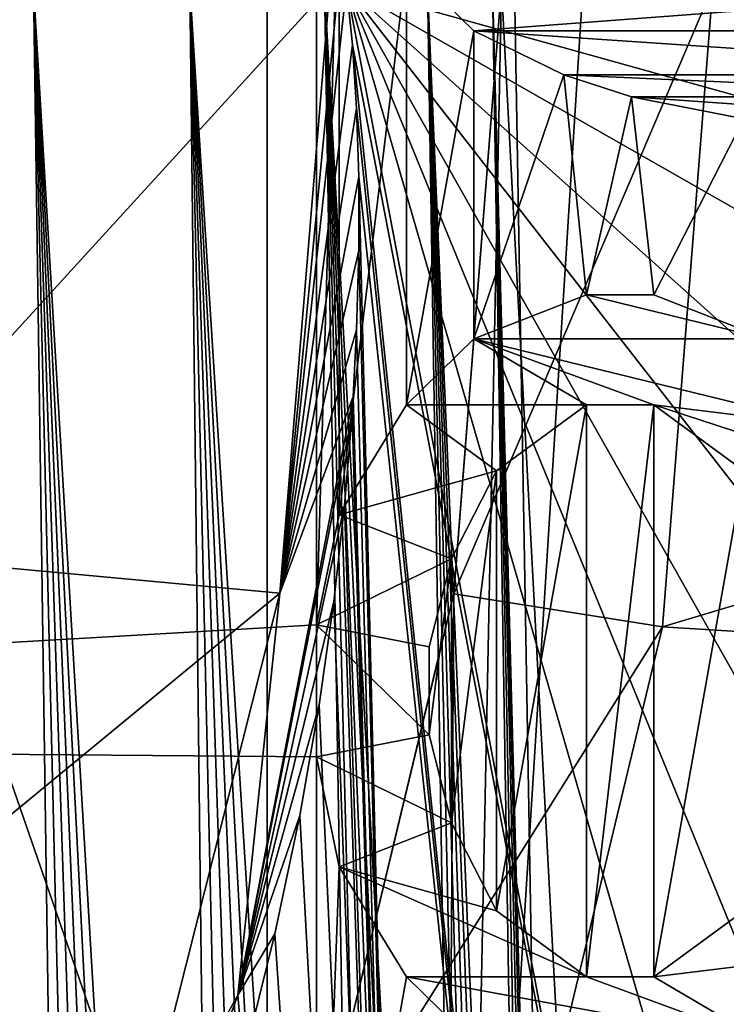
# Model space of a CAD drawing. Header units: millimetres. Extents: x -147 to 148, y -145 to 204.
# Tile 419 of 571: x 102.88 to 105.55, y -3.85 to -0.13. Entities that reach past the tile are written whole.
import ezdxf

# ---------------------------------------------------------------- set-up
doc = ezdxf.new("R2010")
doc.units = ezdxf.units.MM
doc.header["$LTSCALE"] = 26.699852
for name, color, linetype in [('1236', 7, 'CONTINUOUS'), ('1256', 7, 'CONTINUOUS'), ('1257', 7, 'CONTINUOUS'), ('1258', 7, 'CONTINUOUS'), ('1259', 7, 'CONTINUOUS'), ('1260', 7, 'CONTINUOUS'), ('1328', 7, 'CONTINUOUS'), ('1329', 7, 'CONTINUOUS'), ('1330', 7, 'CONTINUOUS'), ('1331', 7, 'CONTINUOUS'), ('1332', 7, 'CONTINUOUS'), ('1352', 7, 'CONTINUOUS'), ('1353', 7, 'CONTINUOUS'), ('1354', 7, 'CONTINUOUS'), ('1355', 7, 'CONTINUOUS'), ('1356', 7, 'CONTINUOUS'), ('1362', 7, 'CONTINUOUS'), ('1363', 7, 'CONTINUOUS'), ('1364', 7, 'CONTINUOUS'), ('1365', 7, 'CONTINUOUS'), ('1366', 7, 'CONTINUOUS'), ('1367', 7, 'CONTINUOUS'), ('1385', 7, 'CONTINUOUS'), ('1386', 7, 'CONTINUOUS'), ('1387', 7, 'CONTINUOUS'), ('1388', 7, 'CONTINUOUS'), ('1449', 7, 'CONTINUOUS'), ('1450', 7, 'CONTINUOUS'), ('1896', 7, 'CONTINUOUS'), ('1970', 7, 'CONTINUOUS'), ('1974', 7, 'CONTINUOUS'), ('1984', 7, 'CONTINUOUS'), ('1986', 7, 'CONTINUOUS'), ('1994', 7, 'CONTINUOUS'), ('1998', 7, 'CONTINUOUS'), ('1999', 7, 'CONTINUOUS'), ('2006', 7, 'CONTINUOUS'), ('2007', 7, 'CONTINUOUS'), ('2015', 7, 'CONTINUOUS'), ('2016', 7, 'CONTINUOUS'), ('743', 7, 'CONTINUOUS'), ('744', 7, 'CONTINUOUS')]:
    doc.layers.add(name, color=color, linetype=linetype)

msp = doc.modelspace()

# ---------------------------------------------------------------- linework, layer by layer
at = {"layer": '1236', "color": 7, "linetype": 'CONTINUOUS', "true_color": 0xd8d8d8}
for points in [[(104.5957, -0.1667, 90.9), (104.3404, 0.0833, 90.9), (105.7021, -0.0833, 90.9), (104.5957, -0.1667, 90.9)], [(107.4043, -0.1667, 90.9), (104.5957, -0.1667, 90.9), (105.7021, -0.0833, 90.9), (107.4043, -0.1667, 90.9)], [(107.4043, -0.1667, 90.9), (107.0638, -0.3333, 90.9), (104.5957, -0.1667, 90.9), (107.4043, -0.1667, 90.9)], [(104.5957, -0.1667, 90.9), (107.0638, -0.3333, 90.9), (104.9362, -0.3333, 90.9), (104.5957, -0.1667, 90.9)], [(107.0638, -0.3333, 90.9), (106.8085, -0.4167, 90.9), (104.9362, -0.3333, 90.9), (107.0638, -0.3333, 90.9)], [(104.9362, -0.3333, 90.9), (106.8085, -0.4167, 90.9), (105.1915, -0.4167, 90.9), (104.9362, -0.3333, 90.9)], [(106.8085, -0.4167, 90.9), (106.383, -0.5, 90.9), (105.1915, -0.4167, 90.9), (106.8085, -0.4167, 90.9)], [(105.1915, -0.4167, 90.9), (106.383, -0.5, 90.9), (105.617, -0.5, 90.9), (105.1915, -0.4167, 90.9)], [(105.0213, -1.1667, 90.9), (105.7021, -1.3333, 90.9), (104.5957, -1.3333, 90.9), (105.0213, -1.1667, 90.9)], [(105.2766, -1.1667, 90.9), (105.7021, -1.3333, 90.9), (105.0213, -1.1667, 90.9), (105.2766, -1.1667, 90.9)], [(104.3404, -1.5833, 90.9), (104.5957, -1.3333, 90.9), (105.0213, -1.5833, 90.9), (104.3404, -1.5833, 90.9)], [(105.7021, -1.3333, 90.9), (105.9574, -1.6667, 90.9), (104.5957, -1.3333, 90.9), (105.7021, -1.3333, 90.9)], [(104.5957, -1.3333, 90.9), (105.9574, -1.6667, 90.9), (105.2766, -1.5833, 90.9), (104.5957, -1.3333, 90.9)], [(105.0213, -1.5833, 90.9), (104.5957, -1.3333, 90.9), (105.2766, -1.5833, 90.9), (105.0213, -1.5833, 90.9)], [(104.0851, -2, 90.9), (104.3404, -1.5833, 90.9), (104.6809, -1.8333, 90.9), (104.0851, -2, 90.9)], [(104.6809, -1.8333, 90.9), (104.3404, -1.5833, 90.9), (105.0213, -1.5833, 90.9), (104.6809, -1.8333, 90.9)], [(105.9574, -1.6667, 90.9), (106.0426, -1.8333, 90.9), (105.2766, -1.5833, 90.9), (105.9574, -1.6667, 90.9)], [(105.2766, -1.5833, 90.9), (106.0426, -1.8333, 90.9), (105.617, -1.8333, 90.9), (105.2766, -1.5833, 90.9)], [(104.5106, -2.1667, 90.9), (104.0851, -2, 90.9), (104.6809, -1.8333, 90.9), (104.5106, -2.1667, 90.9)], [(104, -2.4167, 90.9), (104.0851, -2, 90.9), (104.5106, -2.1667, 90.9), (104, -2.4167, 90.9)], [(104.4255, -2.5, 90.9), (104, -2.4167, 90.9), (104.5106, -2.1667, 90.9), (104.4255, -2.5, 90.9)], [(104, -2.9167, 90.9), (104, -2.4167, 90.9), (104.4255, -2.8333, 90.9), (104, -2.9167, 90.9)], [(104.4255, -2.8333, 90.9), (104, -2.4167, 90.9), (104.4255, -2.5, 90.9), (104.4255, -2.8333, 90.9)], [(104, -2.9167, 90.9), (104.4255, -2.8333, 90.9), (104.5106, -3.1667, 90.9), (104, -2.9167, 90.9)], [(104.0851, -3.3333, 90.9), (104, -2.9167, 90.9), (104.5106, -3.1667, 90.9), (104.0851, -3.3333, 90.9)], [(104.6809, -3.5, 90.9), (104.0851, -3.3333, 90.9), (104.5106, -3.1667, 90.9), (104.6809, -3.5, 90.9)], [(104.3404, -3.75, 90.9), (104.0851, -3.3333, 90.9), (105.0213, -3.75, 90.9), (104.3404, -3.75, 90.9)], [(105.0213, -3.75, 90.9), (104.0851, -3.3333, 90.9), (104.6809, -3.5, 90.9), (105.0213, -3.75, 90.9)], [(105.617, -3.5, 90.9), (105.9574, -3.6667, 90.9), (105.2766, -3.75, 90.9), (105.617, -3.5, 90.9)], [(105.9574, -3.6667, 90.9), (105.7021, -4, 90.9), (105.2766, -3.75, 90.9), (105.9574, -3.6667, 90.9)], [(104.5957, -4, 90.9), (104.3404, -3.75, 90.9), (105.7021, -4, 90.9), (104.5957, -4, 90.9)], [(105.7021, -4, 90.9), (104.3404, -3.75, 90.9), (105.0213, -3.75, 90.9), (105.7021, -4, 90.9)], [(105.2766, -3.75, 90.9), (105.7021, -4, 90.9), (105.0213, -3.75, 90.9), (105.2766, -3.75, 90.9)]]:
    msp.add_3dface(points, dxfattribs=at)
at = {"layer": '1256', "color": 7, "linetype": 'CONTINUOUS', "true_color": 0xd8d8d8}
for points in [[(104.5957, -4, 91.4), (104.3404, -3.75, 91.4), (104.3404, -3.75, 90.9), (104.5957, -4, 91.4)], [(104.5957, -4, 91.4), (104.3404, -3.75, 90.9), (104.5957, -4, 90.9), (104.5957, -4, 91.4)]]:
    msp.add_3dface(points, dxfattribs=at)
at = {"layer": '1257', "color": 7, "linetype": 'CONTINUOUS', "true_color": 0xd8d8d8}
for points in [[(104.3404, -3.75, 91.4), (104.0851, -3.3333, 91.4), (104.0851, -3.3333, 90.9), (104.3404, -3.75, 91.4)], [(104.3404, -3.75, 91.4), (104.0851, -3.3333, 90.9), (104.3404, -3.75, 90.9), (104.3404, -3.75, 91.4)]]:
    msp.add_3dface(points, dxfattribs=at)
at = {"layer": '1258', "color": 7, "linetype": 'CONTINUOUS', "true_color": 0xd8d8d8}
for points in [[(104.0851, -3.3333, 91.4), (104, -2.9167, 91.4), (104, -2.9167, 90.9), (104.0851, -3.3333, 91.4)], [(104.0851, -3.3333, 91.4), (104, -2.9167, 90.9), (104.0851, -3.3333, 90.9), (104.0851, -3.3333, 91.4)]]:
    msp.add_3dface(points, dxfattribs=at)
at = {"layer": '1259', "color": 7, "linetype": 'CONTINUOUS', "true_color": 0xd8d8d8}
for points in [[(104, -2.9167, 91.4), (104, -2.4167, 91.4), (104, -2.4167, 90.9), (104, -2.9167, 91.4)], [(104, -2.9167, 91.4), (104, -2.4167, 90.9), (104, -2.9167, 90.9), (104, -2.9167, 91.4)]]:
    msp.add_3dface(points, dxfattribs=at)
at = {"layer": '1260', "color": 7, "linetype": 'CONTINUOUS', "true_color": 0xd8d8d8}
for points in [[(104, -2.4167, 91.4), (104.0851, -2, 91.4), (104.0851, -2, 90.9), (104, -2.4167, 91.4)], [(104, -2.4167, 91.4), (104.0851, -2, 90.9), (104, -2.4167, 90.9), (104, -2.4167, 91.4)]]:
    msp.add_3dface(points, dxfattribs=at)
at = {"layer": '1328', "color": 7, "linetype": 'CONTINUOUS', "true_color": 0xd8d8d8}
for points in [[(104.0851, -2, 91.4), (104.3404, -1.5833, 91.4), (104.3404, -1.5833, 90.9), (104.0851, -2, 91.4)], [(104.0851, -2, 91.4), (104.3404, -1.5833, 90.9), (104.0851, -2, 90.9), (104.0851, -2, 91.4)]]:
    msp.add_3dface(points, dxfattribs=at)
at = {"layer": '1329', "color": 7, "linetype": 'CONTINUOUS', "true_color": 0xd8d8d8}
for points in [[(104.3404, -1.5833, 91.4), (104.5957, -1.3333, 91.4), (104.5957, -1.3333, 90.9), (104.3404, -1.5833, 91.4)], [(104.3404, -1.5833, 91.4), (104.5957, -1.3333, 90.9), (104.3404, -1.5833, 90.9), (104.3404, -1.5833, 91.4)]]:
    msp.add_3dface(points, dxfattribs=at)
at = {"layer": '1330', "color": 7, "linetype": 'CONTINUOUS', "true_color": 0xd8d8d8}
for points in [[(104.5957, -1.3333, 91.4), (105.0213, -1.1667, 91.4), (105.0213, -1.1667, 90.9), (104.5957, -1.3333, 91.4)], [(104.5957, -1.3333, 91.4), (105.0213, -1.1667, 90.9), (104.5957, -1.3333, 90.9), (104.5957, -1.3333, 91.4)]]:
    msp.add_3dface(points, dxfattribs=at)
at = {"layer": '1331', "color": 7, "linetype": 'CONTINUOUS', "true_color": 0xd8d8d8}
for points in [[(105.0213, -1.1667, 91.4), (105.2766, -1.1667, 91.4), (105.2766, -1.1667, 90.9), (105.0213, -1.1667, 91.4)], [(105.0213, -1.1667, 91.4), (105.2766, -1.1667, 90.9), (105.0213, -1.1667, 90.9), (105.0213, -1.1667, 91.4)]]:
    msp.add_3dface(points, dxfattribs=at)
at = {"layer": '1332', "color": 7, "linetype": 'CONTINUOUS', "true_color": 0xd8d8d8}
for points in [[(105.2766, -1.1667, 91.4), (105.7021, -1.3333, 91.4), (105.7021, -1.3333, 90.9), (105.2766, -1.1667, 91.4)], [(105.2766, -1.1667, 91.4), (105.7021, -1.3333, 90.9), (105.2766, -1.1667, 90.9), (105.2766, -1.1667, 91.4)]]:
    msp.add_3dface(points, dxfattribs=at)
at = {"layer": '1352', "color": 7, "linetype": 'CONTINUOUS', "true_color": 0xd8d8d8}
for points in [[(104.4255, -2.8333, 91.4), (104.5106, -3.1667, 91.4), (104.5106, -3.1667, 90.9), (104.4255, -2.8333, 91.4)], [(104.4255, -2.8333, 90.9), (104.4255, -2.8333, 91.4), (104.5106, -3.1667, 90.9), (104.4255, -2.8333, 90.9)]]:
    msp.add_3dface(points, dxfattribs=at)
at = {"layer": '1353', "color": 7, "linetype": 'CONTINUOUS', "true_color": 0xd8d8d8}
for points in [[(104.5106, -3.1667, 91.4), (104.6809, -3.5, 91.4), (104.6809, -3.5, 90.9), (104.5106, -3.1667, 91.4)], [(104.5106, -3.1667, 91.4), (104.6809, -3.5, 90.9), (104.5106, -3.1667, 90.9), (104.5106, -3.1667, 91.4)]]:
    msp.add_3dface(points, dxfattribs=at)
at = {"layer": '1354', "color": 7, "linetype": 'CONTINUOUS', "true_color": 0xd8d8d8}
for points in [[(104.6809, -3.5, 91.4), (105.0213, -3.75, 91.4), (105.0213, -3.75, 90.9), (104.6809, -3.5, 91.4)], [(104.6809, -3.5, 91.4), (105.0213, -3.75, 90.9), (104.6809, -3.5, 90.9), (104.6809, -3.5, 91.4)]]:
    msp.add_3dface(points, dxfattribs=at)
at = {"layer": '1355', "color": 7, "linetype": 'CONTINUOUS', "true_color": 0xd8d8d8}
for points in [[(105.0213, -3.75, 91.4), (105.2766, -3.75, 91.4), (105.2766, -3.75, 90.9), (105.0213, -3.75, 91.4)], [(105.0213, -3.75, 91.4), (105.2766, -3.75, 90.9), (105.0213, -3.75, 90.9), (105.0213, -3.75, 91.4)]]:
    msp.add_3dface(points, dxfattribs=at)
at = {"layer": '1356', "color": 7, "linetype": 'CONTINUOUS', "true_color": 0xd8d8d8}
for points in [[(105.2766, -3.75, 91.4), (105.617, -3.5, 91.4), (105.617, -3.5, 90.9), (105.2766, -3.75, 91.4)], [(105.2766, -3.75, 91.4), (105.617, -3.5, 90.9), (105.2766, -3.75, 90.9), (105.2766, -3.75, 91.4)]]:
    msp.add_3dface(points, dxfattribs=at)
at = {"layer": '1362', "color": 7, "linetype": 'CONTINUOUS', "true_color": 0xd8d8d8}
for points in [[(105.617, -1.8333, 91.4), (105.2766, -1.5833, 91.4), (105.2766, -1.5833, 90.9), (105.617, -1.8333, 91.4)], [(105.617, -1.8333, 91.4), (105.2766, -1.5833, 90.9), (105.617, -1.8333, 90.9), (105.617, -1.8333, 91.4)]]:
    msp.add_3dface(points, dxfattribs=at)
at = {"layer": '1363', "color": 7, "linetype": 'CONTINUOUS', "true_color": 0xd8d8d8}
for points in [[(105.2766, -1.5833, 91.4), (105.0213, -1.5833, 91.4), (105.0213, -1.5833, 90.9), (105.2766, -1.5833, 91.4)], [(105.2766, -1.5833, 91.4), (105.0213, -1.5833, 90.9), (105.2766, -1.5833, 90.9), (105.2766, -1.5833, 91.4)]]:
    msp.add_3dface(points, dxfattribs=at)
at = {"layer": '1364', "color": 7, "linetype": 'CONTINUOUS', "true_color": 0xd8d8d8}
for points in [[(105.0213, -1.5833, 91.4), (104.6809, -1.8333, 91.4), (104.6809, -1.8333, 90.9), (105.0213, -1.5833, 91.4)], [(105.0213, -1.5833, 91.4), (104.6809, -1.8333, 90.9), (105.0213, -1.5833, 90.9), (105.0213, -1.5833, 91.4)]]:
    msp.add_3dface(points, dxfattribs=at)
at = {"layer": '1365', "color": 7, "linetype": 'CONTINUOUS', "true_color": 0xd8d8d8}
for points in [[(104.6809, -1.8333, 91.4), (104.5106, -2.1667, 91.4), (104.5106, -2.1667, 90.9), (104.6809, -1.8333, 91.4)], [(104.6809, -1.8333, 91.4), (104.5106, -2.1667, 90.9), (104.6809, -1.8333, 90.9), (104.6809, -1.8333, 91.4)]]:
    msp.add_3dface(points, dxfattribs=at)
at = {"layer": '1366', "color": 7, "linetype": 'CONTINUOUS', "true_color": 0xd8d8d8}
for points in [[(104.5106, -2.1667, 91.4), (104.4255, -2.5, 91.4), (104.4255, -2.5, 90.9), (104.5106, -2.1667, 91.4)], [(104.5106, -2.1667, 91.4), (104.4255, -2.5, 90.9), (104.5106, -2.1667, 90.9), (104.5106, -2.1667, 91.4)]]:
    msp.add_3dface(points, dxfattribs=at)
at = {"layer": '1367', "color": 7, "linetype": 'CONTINUOUS', "true_color": 0xd8d8d8}
for points in [[(104.4255, -2.5, 91.4), (104.4255, -2.8333, 91.4), (104.4255, -2.8333, 90.9), (104.4255, -2.5, 91.4)], [(104.4255, -2.5, 91.4), (104.4255, -2.8333, 90.9), (104.4255, -2.5, 90.9), (104.4255, -2.5, 91.4)]]:
    msp.add_3dface(points, dxfattribs=at)
at = {"layer": '1385', "color": 7, "linetype": 'CONTINUOUS', "true_color": 0xd8d8d8}
for points in [[(105.617, -0.5, 91.4), (105.1915, -0.4167, 91.4), (105.1915, -0.4167, 90.9), (105.617, -0.5, 91.4)], [(105.617, -0.5, 91.4), (105.1915, -0.4167, 90.9), (105.617, -0.5, 90.9), (105.617, -0.5, 91.4)]]:
    msp.add_3dface(points, dxfattribs=at)
at = {"layer": '1386', "color": 7, "linetype": 'CONTINUOUS', "true_color": 0xd8d8d8}
for points in [[(105.1915, -0.4167, 91.4), (104.9362, -0.3333, 91.4), (104.9362, -0.3333, 90.9), (105.1915, -0.4167, 91.4)], [(105.1915, -0.4167, 91.4), (104.9362, -0.3333, 90.9), (105.1915, -0.4167, 90.9), (105.1915, -0.4167, 91.4)]]:
    msp.add_3dface(points, dxfattribs=at)
at = {"layer": '1387', "color": 7, "linetype": 'CONTINUOUS', "true_color": 0xd8d8d8}
for points in [[(104.9362, -0.3333, 91.4), (104.5957, -0.1667, 91.4), (104.5957, -0.1667, 90.9), (104.9362, -0.3333, 91.4)], [(104.9362, -0.3333, 91.4), (104.5957, -0.1667, 90.9), (104.9362, -0.3333, 90.9), (104.9362, -0.3333, 91.4)]]:
    msp.add_3dface(points, dxfattribs=at)
at = {"layer": '1388', "color": 7, "linetype": 'CONTINUOUS', "true_color": 0xd8d8d8}
for points in [[(104.5957, -0.1667, 91.4), (104.3404, 0.0833, 91.4), (104.3404, 0.0833, 90.9), (104.5957, -0.1667, 91.4)], [(104.5957, -0.1667, 91.4), (104.3404, 0.0833, 90.9), (104.5957, -0.1667, 90.9), (104.5957, -0.1667, 91.4)]]:
    msp.add_3dface(points, dxfattribs=at)
at = {"layer": '1449', "color": 7, "linetype": 'CONTINUOUS', "true_color": 0xd8d8d8}
for points in [[(106.9061, -14.0777, 89.9), (94.9166, -3.4391, 89.9), (95.4142, -2.5858, 89.9), (106.9061, -14.0777, 89.9)], [(106.9061, -14.0777, 89.9), (94.2857, -4.1991, 89.9), (94.9166, -3.4391, 89.9), (106.9061, -14.0777, 89.9)]]:
    msp.add_3dface(points, dxfattribs=at)
at = {"layer": '1450', "color": 7, "linetype": 'CONTINUOUS', "true_color": 0xd8d8d8}
for points in [[(96.3911, -2.8555, 91.4), (106.5114, -12.9759, 91.4), (95.4142, -2.5858, 89.9), (96.3911, -2.8555, 91.4)], [(95.4142, -2.5858, 89.9), (106.5114, -12.9759, 91.4), (106.7206, -13.208, 91.3513), (95.4142, -2.5858, 89.9)], [(107.0128, -13.9487, 90.4), (106.9596, -14.0133, 90.1501), (95.4142, -2.5858, 89.9), (107.0128, -13.9487, 90.4)], [(107.0128, -13.9487, 90.4), (95.4142, -2.5858, 89.9), (107.0434, -13.8337, 90.7089), (107.0128, -13.9487, 90.4)], [(106.9596, -14.0133, 90.1501), (106.9061, -14.0777, 89.9), (95.4142, -2.5858, 89.9), (106.9596, -14.0133, 90.1501)], [(107.0434, -13.8337, 90.7089), (95.4142, -2.5858, 89.9), (107.001, -13.6597, 90.9882), (107.0434, -13.8337, 90.7089)], [(107.001, -13.6597, 90.9882), (95.4142, -2.5858, 89.9), (106.8899, -13.4443, 91.2092), (107.001, -13.6597, 90.9882)], [(106.8899, -13.4443, 91.2092), (95.4142, -2.5858, 89.9), (106.7206, -13.208, 91.3513), (106.8899, -13.4443, 91.2092)]]:
    msp.add_3dface(points, dxfattribs=at)
at = {"layer": '1896', "color": 7, "linetype": 'CONTINUOUS', "true_color": 0xd8d8d8}
for points in [[(20.7086, -1.3008, 26.9), (20.5856, -2.6023, 26.9), (145.5, -45.5, 26.9), (20.7086, -1.3008, 26.9)], [(81.4515, -22.5327, 26.9), (20.7086, -1.3008, 26.9), (145.5, -45.5, 26.9), (81.4515, -22.5327, 26.9)], [(20.5856, -2.6023, 26.9), (20.3823, -3.8891, 26.9), (145.5, -45.5, 26.9), (20.5856, -2.6023, 26.9)]]:
    msp.add_3dface(points, dxfattribs=at)
at = {"layer": '1970', "color": 7, "linetype": 'CONTINUOUS', "true_color": 0xd8d8d8}
for points in [[(102.9276, 0, 33.3807), (102.2914, 0, 33.4644), (103.1208, -13.4452, 33.6261), (102.9276, 0, 33.3807)], [(103.1208, -13.4452, 33.6261), (102.2914, 0, 33.4644), (102.9886, -13.6835, 33.6602), (103.1208, -13.4452, 33.6261)], [(102.9886, -13.6835, 33.6602), (102.2914, 0, 33.4644), (102.8478, -13.9263, 33.6874), (102.9886, -13.6835, 33.6602)], [(104.7493, 0, 31.0066), (104.6655, 0, 31.6428), (104.9058, -8.9693, 31.1631), (104.7493, 0, 31.0066)], [(103.5204, 0, 33.1351), (102.9276, 0, 33.3807), (103.6641, -12.3609, 33.3909), (103.5204, 0, 33.1351)], [(103.6641, -12.3609, 33.3909), (102.9276, 0, 33.3807), (103.5695, -12.5623, 33.444), (103.6641, -12.3609, 33.3909)], [(103.5695, -12.5623, 33.444), (102.9276, 0, 33.3807), (103.4691, -12.7708, 33.4944), (103.5695, -12.5623, 33.444)], [(103.4691, -12.7708, 33.4944), (102.9276, 0, 33.3807), (103.3609, -12.987, 33.5421), (103.4691, -12.7708, 33.4944)], [(103.3609, -12.987, 33.5421), (102.9276, 0, 33.3807), (103.2447, -13.2122, 33.5864), (103.3609, -12.987, 33.5421)], [(103.2447, -13.2122, 33.5864), (102.9276, 0, 33.3807), (103.1208, -13.4452, 33.6261), (103.2447, -13.2122, 33.5864)], [(104.0294, 0, 32.7446), (103.5204, 0, 33.1351), (104.2174, -11.0504, 32.9424), (104.0294, 0, 32.7446)], [(104.2174, -11.0504, 32.9424), (103.5204, 0, 33.1351), (104.125, -11.2869, 33.0374), (104.2174, -11.0504, 32.9424)], [(104.125, -11.2869, 33.0374), (103.5204, 0, 33.1351), (104.0244, -11.5358, 33.1303), (104.125, -11.2869, 33.0374)], [(104.0244, -11.5358, 33.1303), (103.5204, 0, 33.1351), (103.9146, -11.7974, 33.2206), (104.0244, -11.5358, 33.1303)], [(103.9146, -11.7974, 33.2206), (103.5204, 0, 33.1351), (103.7951, -12.0719, 33.3076), (103.9146, -11.7974, 33.2206)], [(103.7951, -12.0719, 33.3076), (103.5204, 0, 33.1351), (103.6641, -12.3609, 33.3909), (103.7951, -12.0719, 33.3076)], [(104.42, 0, 32.2356), (104.0294, 0, 32.7446), (104.5811, -10.0316, 32.4346), (104.42, 0, 32.2356)], [(104.5811, -10.0316, 32.4346), (104.0294, 0, 32.7446), (104.5192, -10.2152, 32.5416), (104.5811, -10.0316, 32.4346)], [(104.5192, -10.2152, 32.5416), (104.0294, 0, 32.7446), (104.4524, -10.4086, 32.6455), (104.5192, -10.2152, 32.5416)], [(104.4524, -10.4086, 32.6455), (104.0294, 0, 32.7446), (104.3804, -10.6118, 32.7465), (104.4524, -10.4086, 32.6455)], [(104.3804, -10.6118, 32.7465), (104.0294, 0, 32.7446), (104.3023, -10.8256, 32.8453), (104.3804, -10.6118, 32.7465)], [(104.3023, -10.8256, 32.8453), (104.0294, 0, 32.7446), (104.2174, -11.0504, 32.9424), (104.3023, -10.8256, 32.8453)], [(104.6655, 0, 31.6428), (104.42, 0, 32.2356), (104.8158, -9.284, 31.8471), (104.6655, 0, 31.6428)], [(104.8158, -9.284, 31.8471), (104.42, 0, 32.2356), (104.78, -9.4047, 31.9697), (104.8158, -9.284, 31.8471)], [(104.78, -9.4047, 31.9697), (104.42, 0, 32.2356), (104.7382, -9.5417, 32.0906), (104.78, -9.4047, 31.9697)], [(104.7382, -9.5417, 32.0906), (104.42, 0, 32.2356), (104.6911, -9.693, 32.2084), (104.7382, -9.5417, 32.0906)], [(104.6911, -9.693, 32.2084), (104.42, 0, 32.2356), (104.6386, -9.8568, 32.3232), (104.6911, -9.693, 32.2084)], [(104.6386, -9.8568, 32.3232), (104.42, 0, 32.2356), (104.5811, -10.0316, 32.4346), (104.6386, -9.8568, 32.3232)], [(104.9058, -8.9693, 31.1631), (104.6655, 0, 31.6428), (104.8916, -9.0235, 31.4364), (104.9058, -8.9693, 31.1631)], [(104.8916, -9.0235, 31.4364), (104.6655, 0, 31.6428), (104.8728, -9.0909, 31.5792), (104.8916, -9.0235, 31.4364)], [(104.8728, -9.0909, 31.5792), (104.6655, 0, 31.6428), (104.8467, -9.1798, 31.7191), (104.8728, -9.0909, 31.5792)], [(104.8467, -9.1798, 31.7191), (104.6655, 0, 31.6428), (104.8158, -9.284, 31.8471), (104.8467, -9.1798, 31.7191)]]:
    msp.add_3dface(points, dxfattribs=at)
at = {"layer": '1974', "color": 7, "linetype": 'CONTINUOUS', "true_color": 0xd8d8d8}
for points in [[(104.7493, 0, 31.0066), (104.9058, -8.9693, 31.1631), (104.9058, -8.9693, 19.9), (104.7493, 0, 31.0066)], [(104.7493, 0, 31.0066), (104.9058, -8.9693, 19.9), (104.7493, 0, 19.9), (104.7493, 0, 31.0066)]]:
    msp.add_3dface(points, dxfattribs=at)
at = {"layer": '1984', "color": 7, "linetype": 'CONTINUOUS', "true_color": 0xd8d8d8}
for points in [[(102.5072, -14.4588, 39.1117), (102, 0, 39.3641), (109.0917, 0, 39.3641), (102.5072, -14.4588, 39.1117)], [(103.5122, -13.5225, 39.1281), (102.5072, -14.4588, 39.1117), (109.0917, 0, 39.3641), (103.5122, -13.5225, 39.1281)], [(104.4474, -12.5147, 39.1457), (103.5122, -13.5225, 39.1281), (109.0917, 0, 39.3641), (104.4474, -12.5147, 39.1457)], [(105.3079, -11.4437, 39.1644), (104.4474, -12.5147, 39.1457), (109.0917, 0, 39.3641), (105.3079, -11.4437, 39.1644)], [(106.0821, -10.3251, 39.1839), (105.3079, -11.4437, 39.1644), (109.0917, 0, 39.3641), (106.0821, -10.3251, 39.1839)]]:
    msp.add_3dface(points, dxfattribs=at)
at = {"layer": '1986', "color": 7, "linetype": 'CONTINUOUS', "true_color": 0xd8d8d8}
for points in [[(106.0744, -10.3375, 43.0844), (106.7634, -9.1735, 43.0641), (104.1126, 0, 42.9039), (106.0744, -10.3375, 43.0844)], [(106.0744, -10.3375, 43.0844), (104.1126, 0, 42.9039), (104.136, -0.22, 42.9078), (106.0744, -10.3375, 43.0844)], [(106.7634, -9.1735, 43.0641), (107.3689, -7.9609, 43.0429), (104.1126, 0, 42.9039), (106.7634, -9.1735, 43.0641)], [(107.3689, -7.9609, 43.0429), (107.8911, -6.6995, 43.0209), (104.1126, 0, 42.9039), (107.3689, -7.9609, 43.0429)], [(107.8911, -6.6995, 43.0209), (108.321, -5.4061, 42.9983), (104.1126, 0, 42.9039), (107.8911, -6.6995, 43.0209)], [(108.321, -5.4061, 42.9983), (108.6588, -4.0788, 42.9751), (104.1126, 0, 42.9039), (108.321, -5.4061, 42.9983)], [(108.6588, -4.0788, 42.9751), (108.9005, -2.7334, 42.9516), (104.1126, 0, 42.9039), (108.6588, -4.0788, 42.9751)], [(108.9005, -2.7334, 42.9516), (109.0445, -1.3749, 42.9279), (104.1126, 0, 42.9039), (108.9005, -2.7334, 42.9516)], [(109.0445, -1.3749, 42.9279), (109.0919, 0, 42.9039), (104.1126, 0, 42.9039), (109.0445, -1.3749, 42.9279)], [(105.3035, -11.45, 43.1038), (106.0744, -10.3375, 43.0844), (104.136, -0.22, 42.9078), (105.3035, -11.45, 43.1038)], [(104.1513, -0.4599, 42.912), (105.3035, -11.45, 43.1038), (104.136, -0.22, 42.9078), (104.1513, -0.4599, 42.912)], [(104.1591, -0.7198, 42.9165), (105.3035, -11.45, 43.1038), (104.1513, -0.4599, 42.912), (104.1591, -0.7198, 42.9165)], [(104.4481, -12.5143, 43.1224), (105.3035, -11.45, 43.1038), (104.1591, -0.7198, 42.9165), (104.4481, -12.5143, 43.1224)], [(104.1594, -0.9994, 42.9214), (104.4481, -12.5143, 43.1224), (104.1591, -0.7198, 42.9165), (104.1594, -0.9994, 42.9214)], [(104.1514, -1.2992, 42.9266), (104.4481, -12.5143, 43.1224), (104.1594, -0.9994, 42.9214), (104.1514, -1.2992, 42.9266)], [(104.1384, -1.5521, 42.931), (104.4481, -12.5143, 43.1224), (104.1514, -1.2992, 42.9266), (104.1384, -1.5521, 42.931)], [(104.134, -1.6203, 42.9322), (104.4481, -12.5143, 43.1224), (104.1384, -1.5521, 42.931), (104.134, -1.6203, 42.9322)], [(104.1057, -1.9633, 42.9382), (104.4481, -12.5143, 43.1224), (104.134, -1.6203, 42.9322), (104.1057, -1.9633, 42.9382)], [(104.0649, -2.329, 42.9446), (104.4481, -12.5143, 43.1224), (104.1057, -1.9633, 42.9382), (104.0649, -2.329, 42.9446)], [(104.0093, -2.7199, 42.9514), (104.4481, -12.5143, 43.1224), (104.0649, -2.329, 42.9446), (104.0093, -2.7199, 42.9514)], [(103.9361, -3.1384, 42.9587), (104.4481, -12.5143, 43.1224), (104.0093, -2.7199, 42.9514), (103.9361, -3.1384, 42.9587)], [(103.8421, -3.5867, 42.9665), (104.4481, -12.5143, 43.1224), (103.9361, -3.1384, 42.9587), (103.8421, -3.5867, 42.9665)], [(103.7234, -4.0664, 42.9749), (104.4481, -12.5143, 43.1224), (103.8421, -3.5867, 42.9665), (103.7234, -4.0664, 42.9749)]]:
    msp.add_3dface(points, dxfattribs=at)
at = {"layer": '1994', "color": 7, "linetype": 'CONTINUOUS', "true_color": 0xd8d8d8}
for points in [[(109.0917, 0, 47.8204), (105.3079, -11.4437, 47.6206), (104.7, 0, 47.8204), (109.0917, 0, 47.8204)], [(106.0821, -10.3251, 47.6401), (105.3079, -11.4437, 47.6206), (109.0917, 0, 47.8204), (106.0821, -10.3251, 47.6401)], [(105.3079, -11.4437, 47.6206), (104.4474, -12.5147, 47.6019), (104.7, 0, 47.8204), (105.3079, -11.4437, 47.6206)], [(104.7, 0, 47.8204), (104.4474, -12.5147, 47.6019), (104.5196, -2.2959, 47.7803), (104.7, 0, 47.8204)], [(104.5196, -2.2959, 47.7803), (104.4474, -12.5147, 47.6019), (103.9816, -4.5393, 47.7411), (104.5196, -2.2959, 47.7803)]]:
    msp.add_3dface(points, dxfattribs=at)
at = {"layer": '1998', "color": 7, "linetype": 'CONTINUOUS', "true_color": 0xd8d8d8}
for points in [[(105.309, -2.4244, 52.9), (105.4997, 0, 52.9), (104.519, -2.2996, 52.1), (105.309, -2.4244, 52.9)], [(104.519, -2.2996, 52.1), (105.4997, 0, 52.9), (104.7, 0, 52.1), (104.519, -2.2996, 52.1)], [(103.9805, -4.5425, 52.1), (105.309, -2.4244, 52.9), (104.519, -2.2996, 52.1), (103.9805, -4.5425, 52.1)], [(104.7413, -4.7892, 52.9), (105.309, -2.4244, 52.9), (103.9805, -4.5425, 52.1), (104.7413, -4.7892, 52.9)]]:
    msp.add_3dface(points, dxfattribs=at)
at = {"layer": '1999', "color": 7, "linetype": 'CONTINUOUS', "true_color": 0xd8d8d8}
for points in [[(104.5196, -2.2959, 47.7803), (104.519, -2.2996, 52.1), (104.7, 0, 52.1), (104.5196, -2.2959, 47.7803)], [(104.7, 0, 47.8204), (104.5196, -2.2959, 47.7803), (104.7, 0, 52.1), (104.7, 0, 47.8204)], [(103.9816, -4.5393, 47.7411), (103.9805, -4.5425, 52.1), (104.519, -2.2996, 52.1), (103.9816, -4.5393, 47.7411)], [(104.5196, -2.2959, 47.7803), (103.9816, -4.5393, 47.7411), (104.519, -2.2996, 52.1), (104.5196, -2.2959, 47.7803)]]:
    msp.add_3dface(points, dxfattribs=at)
at = {"layer": '2006', "color": 7, "linetype": 'CONTINUOUS', "true_color": 0xd8d8d8}
for points in [[(113.2177, -2.9153, 52.9), (113.4, 0, 52.9), (105.309, -2.4244, 52.9), (113.2177, -2.9153, 52.9)], [(105.309, -2.4244, 52.9), (113.4, 0, 52.9), (105.4997, 0, 52.9), (105.309, -2.4244, 52.9)], [(104.7413, -4.7892, 52.9), (113.2177, -2.9153, 52.9), (105.309, -2.4244, 52.9), (104.7413, -4.7892, 52.9)], [(112.6692, -5.8021, 52.9), (113.2177, -2.9153, 52.9), (104.7413, -4.7892, 52.9), (112.6692, -5.8021, 52.9)]]:
    msp.add_3dface(points, dxfattribs=at)
at = {"layer": '2007', "color": 7, "linetype": 'CONTINUOUS', "true_color": 0xd8d8d8}
for points in [[(102.2887, 0, 42.9), (102.102, -2.1336, 42.9), (104.05, 0, 42.9), (102.2887, 0, 42.9)], [(104.05, 0, 42.9), (102.102, -2.1336, 42.9), (103.8608, -2.2971, 42.9), (104.05, 0, 42.9)], [(102.102, -2.1336, 42.9), (101.5476, -4.2025, 42.9), (103.8608, -2.2971, 42.9), (102.102, -2.1336, 42.9)], [(103.8608, -2.2971, 42.9), (101.5476, -4.2025, 42.9), (103.2929, -4.5494, 42.9), (103.8608, -2.2971, 42.9)]]:
    msp.add_3dface(points, dxfattribs=at)
at = {"layer": '2015', "color": 7, "linetype": 'CONTINUOUS', "true_color": 0xd8d8d8}
for points in [[(104.136, -0.22, 42.9078), (104.1126, 0, 42.9039), (103.8608, -2.2971, 42.9), (104.136, -0.22, 42.9078)], [(103.8608, -2.2971, 42.9), (104.1126, 0, 42.9039), (104.0814, 0, 42.901), (103.8608, -2.2971, 42.9)], [(104.05, 0, 42.9), (103.8608, -2.2971, 42.9), (104.0814, 0, 42.901), (104.05, 0, 42.9)], [(104.1513, -0.4599, 42.912), (104.136, -0.22, 42.9078), (103.8608, -2.2971, 42.9), (104.1513, -0.4599, 42.912)], [(104.1591, -0.7198, 42.9165), (104.1513, -0.4599, 42.912), (103.8608, -2.2971, 42.9), (104.1591, -0.7198, 42.9165)], [(104.1594, -0.9994, 42.9214), (104.1591, -0.7198, 42.9165), (103.8608, -2.2971, 42.9), (104.1594, -0.9994, 42.9214)], [(104.1514, -1.2992, 42.9266), (104.1594, -0.9994, 42.9214), (103.8608, -2.2971, 42.9), (104.1514, -1.2992, 42.9266)], [(104.1384, -1.5521, 42.931), (104.1514, -1.2992, 42.9266), (103.8608, -2.2971, 42.9), (104.1384, -1.5521, 42.931)], [(104.134, -1.6203, 42.9322), (104.1384, -1.5521, 42.931), (103.7011, -3.819, 42.931), (104.134, -1.6203, 42.9322)], [(104.1384, -1.5521, 42.931), (103.8608, -2.2971, 42.9), (103.7011, -3.819, 42.931), (104.1384, -1.5521, 42.931)], [(104.1057, -1.9633, 42.9382), (104.134, -1.6203, 42.9322), (103.7011, -3.819, 42.931), (104.1057, -1.9633, 42.9382)], [(104.0649, -2.329, 42.9446), (104.1057, -1.9633, 42.9382), (103.7011, -3.819, 42.931), (104.0649, -2.329, 42.9446)], [(103.8608, -2.2971, 42.9), (103.2929, -4.5494, 42.9), (103.7011, -3.819, 42.931), (103.8608, -2.2971, 42.9)], [(104.0093, -2.7199, 42.9514), (104.0649, -2.329, 42.9446), (103.7011, -3.819, 42.931), (104.0093, -2.7199, 42.9514)], [(103.9361, -3.1384, 42.9587), (104.0093, -2.7199, 42.9514), (103.7011, -3.819, 42.931), (103.9361, -3.1384, 42.9587)], [(103.8421, -3.5867, 42.9665), (103.9361, -3.1384, 42.9587), (103.7011, -3.819, 42.931), (103.8421, -3.5867, 42.9665)], [(103.7234, -4.0664, 42.9749), (103.8421, -3.5867, 42.9665), (103.7011, -3.819, 42.931), (103.7234, -4.0664, 42.9749)], [(103.7234, -4.0664, 42.9749), (103.7011, -3.819, 42.931), (102.9035, -5.9837, 42.931), (103.7234, -4.0664, 42.9749)], [(103.7011, -3.819, 42.931), (103.2929, -4.5494, 42.9), (102.9035, -5.9837, 42.931), (103.7011, -3.819, 42.931)]]:
    msp.add_3dface(points, dxfattribs=at)
at = {"layer": '2016', "color": 7, "linetype": 'CONTINUOUS', "true_color": 0xd8d8d8}
for points in [[(101.8, 0, 19.9), (104.9058, -8.9693, 19.9), (101.7154, -1.4105, 19.9), (101.8, 0, 19.9)], [(104.7493, 0, 19.9), (104.9058, -8.9693, 19.9), (101.8, 0, 19.9), (104.7493, 0, 19.9)], [(104.9058, -8.9693, 19.9), (101.462, -2.8041, 19.9), (101.7154, -1.4105, 19.9), (104.9058, -8.9693, 19.9)], [(101.3616, -3.9579, 19.9), (101.462, -2.8041, 19.9), (104.9058, -8.9693, 19.9), (101.3616, -3.9579, 19.9)]]:
    msp.add_3dface(points, dxfattribs=at)
at = {"layer": '743', "color": 7, "linetype": 'CONTINUOUS', "true_color": 0xd8d8d8}
for points in [[(103.8123, 19.0121, 93.4), (101.3211, 20.593, 93.4), (101.3212, -20.5929, 93.4), (103.8123, 19.0121, 93.4)], [(103.8124, -19.012, 93.4), (103.8123, 19.0121, 93.4), (101.3212, -20.5929, 93.4), (103.8124, -19.012, 93.4)], [(106.086, 17.1314, 93.4), (103.8123, 19.0121, 93.4), (103.8124, -19.012, 93.4), (106.086, 17.1314, 93.4)], [(106.0861, -17.1313, 93.4), (106.086, 17.1314, 93.4), (103.8124, -19.012, 93.4), (106.0861, -17.1313, 93.4)]]:
    msp.add_3dface(points, dxfattribs=at)
at = {"layer": '744', "color": 7, "linetype": 'CONTINUOUS', "true_color": 0xd8d8d8}
for points in [[(96.3911, -2.8555, 91.4), (96.8454, -1.4627, 91.4), (104, 8.1667, 91.4), (96.3911, -2.8555, 91.4)], [(104, 4.8333, 91.4), (96.3911, -2.8555, 91.4), (104, 8.1667, 91.4), (104, 4.8333, 91.4)], [(96.8454, -1.4627, 91.4), (97, -0.0015, 91.4), (104, 8.1667, 91.4), (96.8454, -1.4627, 91.4)], [(104, 4.1667, 91.4), (96.3911, -2.8555, 91.4), (104, 4.8333, 91.4), (104, 4.1667, 91.4)], [(96.3911, -2.8555, 91.4), (104, 4.1667, 91.4), (104, 3.6667, 91.4), (96.3911, -2.8555, 91.4)], [(104, 1, 91.4), (96.3911, -2.8555, 91.4), (104, 3.6667, 91.4), (104, 1, 91.4)], [(104, -2.4167, 91.4), (96.3911, -2.8555, 91.4), (104, 1, 91.4), (104, -2.4167, 91.4)], [(104.0851, 0.5, 91.4), (104, -2.4167, 91.4), (104, 1, 91.4), (104.0851, 0.5, 91.4)], [(104.0851, -2, 91.4), (104, -2.4167, 91.4), (104.0851, 0.5, 91.4), (104.0851, -2, 91.4)], [(104.3404, 0.0833, 91.4), (104.0851, -2, 91.4), (104.0851, 0.5, 91.4), (104.3404, 0.0833, 91.4)], [(104.3404, -1.5833, 91.4), (104.0851, -2, 91.4), (104.3404, 0.0833, 91.4), (104.3404, -1.5833, 91.4)], [(104.5957, -0.1667, 91.4), (104.3404, -1.5833, 91.4), (104.3404, 0.0833, 91.4), (104.5957, -0.1667, 91.4)], [(104.5957, -1.3333, 91.4), (104.3404, -1.5833, 91.4), (104.5957, -0.1667, 91.4), (104.5957, -1.3333, 91.4)], [(104.9362, -0.3333, 91.4), (104.5957, -1.3333, 91.4), (104.5957, -0.1667, 91.4), (104.9362, -0.3333, 91.4)], [(105.0213, -1.1667, 91.4), (104.5957, -1.3333, 91.4), (104.9362, -0.3333, 91.4), (105.0213, -1.1667, 91.4)], [(105.1915, -0.4167, 91.4), (105.0213, -1.1667, 91.4), (104.9362, -0.3333, 91.4), (105.1915, -0.4167, 91.4)], [(105.2766, -1.1667, 91.4), (105.0213, -1.1667, 91.4), (105.1915, -0.4167, 91.4), (105.2766, -1.1667, 91.4)], [(105.617, -0.5, 91.4), (105.2766, -1.1667, 91.4), (105.1915, -0.4167, 91.4), (105.617, -0.5, 91.4)], [(105.7021, -1.3333, 91.4), (105.2766, -1.1667, 91.4), (105.617, -0.5, 91.4), (105.7021, -1.3333, 91.4)], [(105.0213, -3.75, 91.4), (104.6809, -3.5, 91.4), (105.0213, -1.5833, 91.4), (105.0213, -3.75, 91.4)], [(105.0213, -1.5833, 91.4), (104.6809, -3.5, 91.4), (104.6809, -1.8333, 91.4), (105.0213, -1.5833, 91.4)], [(105.2766, -3.75, 91.4), (105.0213, -3.75, 91.4), (105.2766, -1.5833, 91.4), (105.2766, -3.75, 91.4)], [(105.2766, -1.5833, 91.4), (105.0213, -3.75, 91.4), (105.0213, -1.5833, 91.4), (105.2766, -1.5833, 91.4)], [(105.617, -1.8333, 91.4), (105.2766, -3.75, 91.4), (105.2766, -1.5833, 91.4), (105.617, -1.8333, 91.4)], [(104.6809, -3.5, 91.4), (104.5106, -3.1667, 91.4), (104.6809, -1.8333, 91.4), (104.6809, -3.5, 91.4)], [(104.6809, -1.8333, 91.4), (104.5106, -3.1667, 91.4), (104.5106, -2.1667, 91.4), (104.6809, -1.8333, 91.4)], [(105.617, -3.5, 91.4), (105.2766, -3.75, 91.4), (105.617, -1.8333, 91.4), (105.617, -3.5, 91.4)], [(104.5106, -3.1667, 91.4), (104.4255, -2.8333, 91.4), (104.5106, -2.1667, 91.4), (104.5106, -3.1667, 91.4)], [(104.5106, -2.1667, 91.4), (104.4255, -2.8333, 91.4), (104.4255, -2.5, 91.4), (104.5106, -2.1667, 91.4)], [(104, -2.9167, 91.4), (96.3911, -2.8555, 91.4), (104, -2.4167, 91.4), (104, -2.9167, 91.4)], [(106.5114, -12.9759, 91.4), (96.3911, -2.8555, 91.4), (105.1915, -8.1667, 91.4), (106.5114, -12.9759, 91.4)], [(105.1915, -8.1667, 91.4), (96.3911, -2.8555, 91.4), (104, -6.1667, 91.4), (105.1915, -8.1667, 91.4)], [(104, -6.1667, 91.4), (96.3911, -2.8555, 91.4), (104, -5.6667, 91.4), (104, -6.1667, 91.4)], [(104, -5.6667, 91.4), (96.3911, -2.8555, 91.4), (104, -2.9167, 91.4), (104, -5.6667, 91.4)], [(104.0851, -3.3333, 91.4), (104, -5.6667, 91.4), (104, -2.9167, 91.4), (104.0851, -3.3333, 91.4)], [(104.3404, -3.75, 91.4), (104, -5.6667, 91.4), (104.0851, -3.3333, 91.4), (104.3404, -3.75, 91.4)], [(104.5957, -4, 91.4), (104, -5.6667, 91.4), (104.3404, -3.75, 91.4), (104.5957, -4, 91.4)]]:
    msp.add_3dface(points, dxfattribs=at)

doc.saveas('drawing.dxf')
